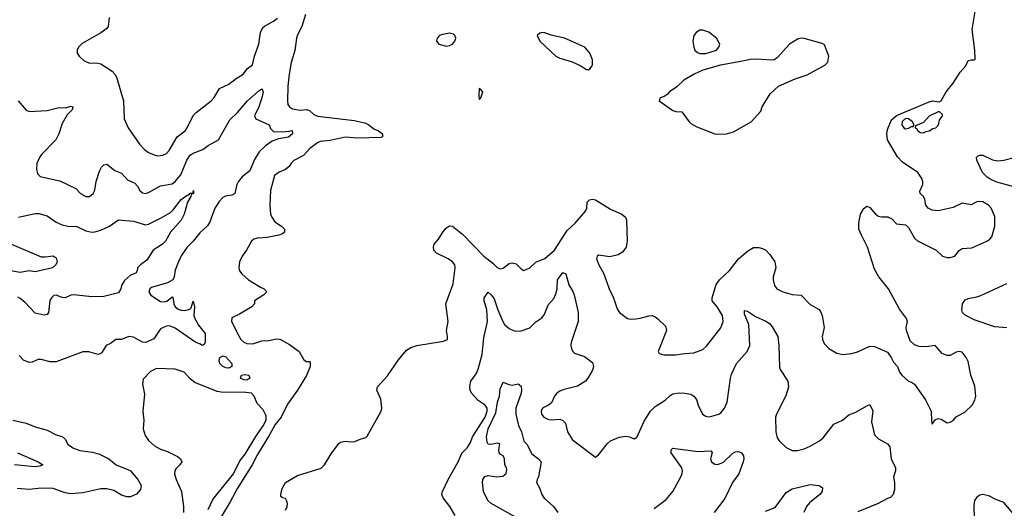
# Model space of a CAD drawing. Header units: inches. Extents: x 1552611 to 1694776, y 811966 to 917215.
# Tile 292 of 549: x 1635866 to 1642473, y 873138 to 876415. Entities that reach past the tile are written whole.
import ezdxf

# ---------------------------------------------------------------- set-up
doc = ezdxf.new("R2010")
doc.units = ezdxf.units.IN
doc.header["$MEASUREMENT"] = 0
doc.layers.add('B6837', color=7, linetype='Continuous')
doc.layers.add('B6847', color=7, linetype='Continuous')

msp = doc.modelspace()

# ---------------------------------------------------------------- linework, layer by layer
at = {"layer": 'B6837', "color": 5}
for points, elevation in [([(1636465.5, 876430), (1636460.3, 876370), (1636450, 876355.6), (1636410, 876326.3), (1636285.1, 876254.9), (1636260.7, 876230), (1636250.8, 876210), (1636250.8, 876190), (1636264, 876170), (1636299, 876139), (1636330, 876124.9), (1636390, 876124), (1636410, 876119.6), (1636486.7, 876070), (1636505.3, 876050), (1636515.6, 876030), (1636562.3, 875870), (1636567, 875750), (1636592.7, 875690), (1636670, 875579.1), (1636703.4, 875543.4), (1636730, 875524.9), (1636767.7, 875507.7), (1636790, 875501.1), (1636825.3, 875505.3), (1636850, 875517.4), (1636870, 875537), (1636922.6, 875630), (1636976.8, 875670), (1636990.8, 875690), (1637030, 875772), (1637050, 875793.1), (1637150, 875870.3), (1637170, 875894), (1637206.1, 875953.9), (1637270, 875981.8), (1637318.8, 876021.2), (1637365.6, 876050), (1637393.5, 876086.5), (1637428, 876112), (1637442, 876170), (1637471.6, 876250), (1637482, 876330), (1637498.3, 876361.7), (1637508.3, 876371.7), (1637570, 876404.2), (1637595.8, 876424.2)], 980), ([(1637784.9, 876450), (1637759.6, 876370), (1637730, 876313.6), (1637723.5, 876290), (1637711.5, 876208.5), (1637687.3, 876127.3), (1637673.4, 876050), (1637665.7, 875970), (1637662, 875870), (1637665.5, 875845.5), (1637675.5, 875830), (1637697.3, 875817.3), (1637748.8, 875808.8), (1637790, 875811.5), (1637810, 875805.4), (1637840, 875780), (1637867.4, 875767.4), (1638110, 875738.5), (1638182.1, 875722.1), (1638208, 875710), (1638242.7, 875682.7), (1638273.7, 875670), (1638300.9, 875650), (1638300.4, 875630), (1638290, 875625.8), (1638130, 875620.9), (1638050, 875627), (1637950, 875604.8), (1637882.1, 875597.9), (1637864.9, 875590), (1637812.7, 875550), (1637770, 875505.1), (1637705.5, 875470), (1637690, 875454.5), (1637675.3, 875430), (1637650.3, 875410), (1637606.6, 875393.4), (1637575.8, 875370), (1637548, 875270), (1637543.6, 875170), (1637549.1, 875110), (1637556.9, 875090), (1637578.8, 875058.8), (1637622.8, 875030), (1637644, 875010), (1637642.8, 874990), (1637630, 874979.3), (1637604.7, 874970), (1637526.1, 874953.9), (1637462, 874950), (1637437.6, 874942.4), (1637422, 874930), (1637388.5, 874870), (1637358.4, 874830), (1637341.3, 874790), (1637335.5, 874750), (1637342, 874730), (1637355.5, 874710), (1637402.4, 874670), (1637481.1, 874621.1), (1637506.8, 874610), (1637524.7, 874590), (1637504.7, 874570), (1637442, 874530), (1637440.7, 874510), (1637423, 874490), (1637341.2, 874438.8), (1637290, 874414.3), (1637287.2, 874390), (1637338.3, 874290), (1637350.4, 874270), (1637370, 874252), (1637390, 874244.2), (1637430, 874241.3), (1637490, 874261.3), (1637537, 874263), (1637590, 874273.6), (1637612.6, 874272.6), (1637677.2, 874237.2), (1637741, 874190), (1637773.7, 874133.7), (1637790, 874122.8), (1637810, 874122.8), (1637816.1, 874116.1), (1637814.9, 874090), (1637790, 874028), (1637730.8, 873930), (1637662.8, 873837.2), (1637620.4, 873750), (1637579.2, 873700.8), (1637541.6, 873630), (1637461.4, 873498.6), (1637427, 873430), (1637327.8, 873272.2), (1637279.1, 873180.9), (1637150, 872968.9)], 980), ([(1635855.8, 875870), (1635910, 875808.5), (1635930, 875799.5), (1636050, 875806.3), (1636130, 875826.7), (1636176.5, 875823.5), (1636210, 875836), (1636222, 875830), (1636217.3, 875810), (1636183.4, 875776.6), (1636150, 875719.3), (1636129.4, 875650), (1636108, 875610), (1636012.8, 875510), (1635999.6, 875490), (1635980.3, 875450), (1635978.7, 875410), (1635984.4, 875384.4), (1636002.8, 875362.7), (1636135, 875335), (1636241.8, 875281.8), (1636273, 875250), (1636310, 875228.8), (1636333.2, 875230), (1636359.6, 875250), (1636370, 875271.3), (1636378.3, 875330), (1636400.5, 875399.5), (1636414.5, 875425.5), (1636430, 875441.6), (1636450, 875446), (1636504.2, 875404.2), (1636550, 875386), (1636590, 875341.1), (1636638, 875318), (1636657.4, 875297.4), (1636671.3, 875270), (1636690, 875253), (1636710, 875250.2), (1636730, 875255.9), (1636810, 875300.2), (1636890, 875314.9), (1636910, 875330.3), (1636946.1, 875373.9), (1636987.4, 875472.6), (1637010, 875505.2), (1637030, 875519), (1637095.5, 875544.5), (1637130, 875570.2), (1637199.2, 875610), (1637276.1, 875743.9), (1637328.1, 875791.9), (1637394.5, 875870), (1637470, 875937.3), (1637490, 875951.6), (1637493.4, 875950), (1637500.3, 875930), (1637491.5, 875891.5), (1637470, 875829.6), (1637440.9, 875770), (1637450, 875750.6), (1637540.7, 875710), (1637550, 875684.7), (1637570, 875665.5), (1637630, 875662.4), (1637673.3, 875666.7), (1637690, 875672.7), (1637694.8, 875670), (1637695.5, 875650), (1637670, 875627.6), (1637603.7, 875616.3), (1637560.3, 875599.7), (1637515.5, 875570), (1637472, 875528), (1637442.2, 875477.8), (1637410, 875401.3), (1637359.5, 875360.5), (1637332.3, 875327.7), (1637323.8, 875310), (1637310.3, 875249.7), (1637290, 875238.9), (1637247.9, 875232.1), (1637230, 875222.8), (1637203.6, 875196.4), (1637175.7, 875150), (1637141.5, 875058.5), (1637127.1, 875032.9), (1637074, 874986), (1637029.4, 874930.6), (1636988.9, 874890), (1636950, 874831.6), (1636930, 874787.3), (1636910, 874735.1), (1636902.3, 874690), (1636892.8, 874670), (1636858.7, 874650), (1636750, 874618.3), (1636739.1, 874610), (1636732, 874590), (1636746.7, 874566.7), (1636810, 874524), (1636838.4, 874521.6), (1636853, 874527), (1636890, 874555.2), (1636894.1, 874554.1), (1636901.2, 874510), (1636910.1, 874490.1), (1636930, 874474.1), (1636950, 874466.7), (1636974.9, 874465.1), (1637007.1, 874472.9), (1637016.6, 874483.4), (1637030, 874526.8), (1637038.4, 874490), (1637034, 874430), (1637040.7, 874410), (1637065.5, 874365.5), (1637111.3, 874310), (1637111.1, 874251.1), (1637103.6, 874236.4), (1637090, 874229.3), (1637079.3, 874239.3), (1637048.7, 874250), (1636910, 874347), (1636870, 874361.6), (1636850, 874358.4), (1636810, 874341.6), (1636764.9, 874275.1), (1636710.1, 874249.9), (1636690, 874251.2), (1636630, 874286.7), (1636599.1, 874290), (1636550, 874270.7), (1636510, 874269.7), (1636476.3, 874243.7), (1636445.5, 874230), (1636416.7, 874183.3), (1636410, 874176), (1636392, 874170), (1636330, 874186.3), (1636290, 874187.8), (1636110, 874120.9), (1636070, 874119.7), (1636010, 874136.3), (1635990, 874135.1), (1635950, 874116.9), (1635930, 874116.3), (1635892.3, 874132.3), (1635862.8, 874162.8)], 960), ([(1635857.2, 875090), (1635970, 875116), (1635994.6, 875114.6), (1636050, 875099.6), (1636110, 875058), (1636150, 875038.9), (1636190, 875030.3), (1636250, 875028.5), (1636310, 874998), (1636350, 874990.2), (1636370, 874991.5), (1636410, 875003.1), (1636468.9, 875031.1), (1636530, 875072.2), (1636630, 875064.7), (1636710, 875038.3), (1636730, 875043.1), (1636815, 875085), (1636877.3, 875122.7), (1636898.9, 875141.1), (1636950, 875208.1), (1636990, 875237.6), (1636999.8, 875240.2), (1637010, 875252.2), (1637027.5, 875252.5), (1637032, 875270), (1637031.7, 875250), (1637017.3, 875242.7), (1637014.9, 875230), (1636991.4, 875190), (1636970.2, 875110), (1636948.4, 875070), (1636877.6, 874990), (1636844.4, 874930), (1636823.7, 874910), (1636761.1, 874870), (1636718.5, 874801.5), (1636675.5, 874770), (1636656.3, 874750), (1636653.4, 874730), (1636645.5, 874714.5), (1636610, 874700.9), (1636570, 874666.2), (1636548.9, 874631.1), (1636545.4, 874610), (1636530, 874583.1), (1636430, 874558.5), (1636350, 874555.6), (1636230, 874569.8), (1636210, 874568.4), (1636170, 874549.7), (1636150, 874551.3), (1636110, 874568), (1636096, 874564), (1636078.4, 874550), (1636069.1, 874530.9), (1636058.7, 874450), (1636050, 874437), (1636030, 874432.8), (1635970, 874446.6), (1635900.9, 874520.9), (1635870, 874545.8), (1635853.2, 874553.2)], 940), ([(1637650, 873124.4), (1637660.5, 873150), (1637662, 873170), (1637656.2, 873190), (1637650, 873204), (1637628.7, 873208.7), (1637618, 873218), (1637617.2, 873230), (1637627.7, 873270), (1637649.9, 873310.1), (1637730, 873357.1), (1637890, 873408), (1637911.2, 873428.8), (1637956.2, 873503.8), (1638007.5, 873572.5), (1638018.8, 873581.2), (1638050, 873588.8), (1638090, 873583), (1638114.8, 873585.2), (1638150, 873602.2), (1638187.9, 873612.1), (1638198.4, 873621.6), (1638291.6, 873790), (1638297.1, 873810), (1638289.5, 873870), (1638263.2, 873930), (1638267.4, 873952.6), (1638334.8, 874025.2), (1638407.1, 874132.9), (1638462.4, 874197.6), (1638490, 874215.5), (1638530, 874229.3), (1638710, 874258.9), (1638736, 874270), (1638737, 874290), (1638729.5, 874330), (1638740.9, 874390), (1638724.5, 874510), (1638775.8, 874644.2), (1638788.3, 874751.7), (1638785.3, 874770), (1638771, 874790), (1638741.1, 874810), (1638662, 874850), (1638644.5, 874870), (1638642.5, 874890), (1638648.2, 874910), (1638676.3, 874943.7), (1638705.2, 874990), (1638730, 875019), (1638750, 875032.5), (1638770, 875029.4), (1638836.4, 874976.4), (1638980.4, 874830), (1639041.4, 874781.4), (1639070, 874752.7), (1639090, 874743.3), (1639110, 874747.7), (1639150, 874779), (1639170, 874785.1), (1639197.6, 874777.6), (1639230, 874744.8), (1639250, 874732.6), (1639289.8, 874750), (1639330.4, 874789.6), (1639390, 874814), (1639454.4, 874870), (1639539.9, 875000.1), (1639592.5, 875050), (1639662, 875130), (1639671.7, 875150), (1639674.7, 875190), (1639690, 875206.7), (1639710, 875211.6), (1639730, 875207.4), (1639830, 875143.2), (1639907.7, 875110), (1639930.2, 875090.2), (1639937.6, 875070), (1639942.6, 874930), (1639934.9, 874890), (1639910, 874856.4), (1639881.9, 874838.1), (1639825.5, 874825.5), (1639750, 874835.6), (1639742, 874830), (1639737.1, 874810), (1639751.8, 874770), (1639785.3, 874710), (1639820.9, 874610), (1639850.3, 874550), (1639876, 874476), (1639890.8, 874450), (1639944.7, 874410), (1639966, 874406), (1640000, 874409.4)], 980), ([(1635810, 874909.2), (1636010, 874825.5), (1636036.3, 874823.7), (1636090, 874831.5), (1636110, 874818.8), (1636117.8, 874790), (1636108.5, 874770), (1636084.9, 874750), (1635970, 874724), (1635930, 874731.6), (1635870, 874719.1), (1635793.1, 874733.1)], 920), ([(1638788, 873090), (1638753.2, 873150), (1638708.4, 873208.4), (1638699.7, 873230), (1638702.6, 873250), (1638741.6, 873330), (1638809.1, 873450), (1638833.3, 873506.6), (1638870, 873546), (1638890, 873578.6), (1638903.5, 873616.5), (1638990, 873748.5), (1639002.5, 873790), (1639002.5, 873810), (1638990.5, 873830), (1638941.8, 873861.8), (1638896.8, 873910), (1638888.7, 873930), (1638885.8, 873954.2), (1638893.6, 873990), (1638930, 874040.4), (1638943.1, 874070), (1638970, 874170.4), (1638979.6, 874280.4), (1639004.1, 874390), (1639000.5, 874470), (1638982.2, 874530), (1638983.5, 874550), (1639010, 874587.3), (1639030, 874570.6), (1639050, 874542.4), (1639074.2, 874470), (1639107.2, 874390), (1639119.6, 874370), (1639150, 874344.7), (1639190, 874326.7), (1639230, 874328.9), (1639290, 874348.4), (1639330, 874388.2), (1639370, 874416.3), (1639385.6, 874434.4), (1639415, 874504.9), (1639450, 874546), (1639463.4, 874576.6), (1639471.7, 874610), (1639476, 874670), (1639510, 874718.8), (1639530, 874710.8), (1639550, 874636), (1639575.6, 874595.6), (1639586, 874570), (1639613.8, 874450), (1639614.3, 874390), (1639567.4, 874250), (1639564.2, 874230), (1639568.9, 874208.9), (1639578, 874190), (1639590, 874179.3), (1639655.8, 874155.8), (1639710, 874116), (1639717.1, 874090), (1639710, 874065.2), (1639679.1, 874010), (1639662, 873990), (1639610, 873957.4), (1639510, 873933.3), (1639490, 873924.5), (1639470, 873909.4), (1639454.9, 873890), (1639434.4, 873845.6), (1639415.5, 873830), (1639374.4, 873810), (1639364.7, 873790), (1639366.7, 873770), (1639383.8, 873750), (1639410, 873735.3), (1639430, 873732), (1639490, 873735.5), (1639510, 873727.7), (1639528.6, 873708.6), (1639543.1, 873650), (1639576.2, 873596.2), (1639730, 873481), (1639750, 873496.3), (1639810, 873571.8), (1639830, 873590.3), (1639850, 873600.3), (1639890, 873614.3), (1639930, 873620.9), (1639957.2, 873617.2), (1639990, 873604), (1640000, 873609.7)], 960), ([(1637129.9, 873130), (1637162.1, 873197.9), (1637301.4, 873370), (1637344.2, 873455.8), (1637378.4, 873501.6), (1637450, 873619.4), (1637499.9, 873690), (1637519.8, 873730), (1637518.8, 873758.8), (1637499.3, 873799.3), (1637460.5, 873840.5), (1637439.6, 873890), (1637422, 873910), (1637384.5, 873915.5), (1637217.2, 873917.2), (1637190, 873922.3), (1637042, 873982), (1637010, 874005.4), (1636969.6, 874050), (1636909.5, 874070.5), (1636783.6, 874076.4), (1636744.7, 874055.3), (1636695.3, 874004.8), (1636690.2, 873970), (1636702.4, 873902.4), (1636692.3, 873790), (1636697.8, 873730), (1636695.4, 873670), (1636706.9, 873626.9), (1636730, 873591.8), (1636770, 873557.4), (1636810, 873534.3), (1636858, 873518), (1636924.7, 873484.7), (1636946, 873470), (1636954, 873450), (1636941.3, 873430), (1636915.8, 873404.2), (1636907.9, 873390), (1636905.8, 873370), (1636915.3, 873330), (1636951.4, 873251.4), (1636964.8, 873150), (1636965.4, 873110)], 980), ([(1639196.9, 873076.9), (1639029.2, 873170), (1639006.7, 873190), (1638979.2, 873250), (1638971.3, 873310), (1638974, 873330), (1638987.9, 873352.1), (1639010, 873357.1), (1639068.9, 873348.9), (1639107.7, 873352.3), (1639131.5, 873371.5), (1639135.1, 873395.1), (1639132.7, 873410), (1639120.9, 873430), (1639119.6, 873470), (1639109.7, 873489.7), (1639090, 873500.5), (1639084.2, 873510), (1639080.4, 873530), (1639088, 873570), (1639070, 873574), (1639030, 873565.2), (1639010, 873569), (1639002.5, 873582.5), (1638997.4, 873617.4), (1639008.8, 873670), (1639062, 873778), (1639073.3, 873850), (1639085.8, 873890), (1639090, 873938.8), (1639110, 873983.8), (1639147.9, 873967.9), (1639170, 873964.2), (1639211.6, 873971.6), (1639230, 873956.3), (1639233.5, 873930), (1639230.9, 873910), (1639195.5, 873810), (1639194.3, 873770), (1639212.3, 873692.3), (1639233.8, 873650), (1639250, 873587.3), (1639270, 873567.3), (1639302.3, 873502.3), (1639347, 873470), (1639365.7, 873450), (1639348.4, 873350), (1639338, 873330), (1639334, 873310), (1639355.1, 873275.1), (1639370.3, 873230), (1639385.6, 873205.6), (1639448.2, 873150), (1639477.6, 873110)], 940), ([(1635820.5, 873730), (1635910, 873709.1), (1635970, 873684.9), (1636050, 873662), (1636110, 873630.3), (1636150, 873619.5), (1636170, 873602.4), (1636190, 873569), (1636222.6, 873542.6), (1636270, 873525.3), (1636354.8, 873514.8), (1636400.4, 873500.4), (1636464.9, 873470), (1636514, 873430), (1636596.9, 873396.9), (1636610, 873388.8), (1636659.5, 873330), (1636680.3, 873290), (1636676.9, 873263.1), (1636650, 873231.8), (1636610, 873215.8), (1636585.1, 873214.9), (1636550, 873227), (1636497, 873257), (1636450, 873269.2), (1636410, 873267.3), (1636290, 873242), (1636210, 873234.8), (1636170, 873240.8), (1636090, 873270.6), (1636010, 873273.7), (1635930, 873264.1), (1635850, 873270.8)], 960), ([(1635850.7, 873510.7), (1635990.7, 873450), (1636022, 873430), (1636000, 873420.1), (1635964.5, 873415.5), (1635830, 873429.8)], 940)]:
    msp.add_lwpolyline(points, dxfattribs=dict(at, elevation=elevation))
for points, elevation in [([(1638750, 876323.6), (1638693.4, 876313.4), (1638684, 876310), (1638667.3, 876290), (1638664, 876270), (1638678, 876250), (1638730, 876238), (1638750, 876241.6), (1638770, 876250.7), (1638786.6, 876270), (1638792, 876290), (1638786, 876310), (1638777.1, 876317.1)], 1020), ([(1639370, 876329), (1639355.3, 876324.7), (1639338, 876310), (1639356, 876270), (1639462.8, 876170), (1639490, 876157.1), (1639572.8, 876132.8), (1639627.7, 876107.7), (1639670, 876081), (1639690, 876081), (1639709, 876110), (1639710, 876146), (1639692.7, 876190), (1639659, 876230), (1639522, 876290), (1639431.5, 876311.5), (1639390, 876326)], 1020), ([(1638950, 875952.6), (1638946.4, 875910), (1638950, 875880.7), (1638961.2, 875890), (1638973.2, 875930), (1638959, 875950)], 1020), ([(1637270, 874078.5), (1637250, 874079.1), (1637228.7, 874088.7), (1637209.8, 874110), (1637204.4, 874130), (1637209.7, 874150.3), (1637230, 874160.9), (1637250, 874153.5), (1637289.2, 874110), (1637290, 874089.8)], 960), ([(1637390, 873998), (1637370, 873999.4), (1637347.7, 874010), (1637354, 874030), (1637375, 874035), (1637403.8, 874030), (1637410, 874009.6)], 960)]:
    msp.add_lwpolyline(points, close=True, dxfattribs=dict(at, elevation=elevation))
at = {"layer": 'B6847', "color": 5}
for points, elevation in [([(1640000, 874409.4), (1640030, 874412.4), (1640088.3, 874428.3), (1640111.3, 874430), (1640130, 874423), (1640148.8, 874408.8), (1640198.7, 874358.7), (1640206, 874330), (1640151, 874190), (1640156.9, 874176.9), (1640188.1, 874168.1), (1640266.4, 874166.4), (1640330, 874176.9), (1640390, 874180.7), (1640450, 874202.6), (1640475.8, 874224.2), (1640570, 874348.2), (1640587.2, 874390), (1640582.2, 874430), (1640546.2, 874490), (1640513.1, 874530), (1640512.7, 874550), (1640540.3, 874639.7), (1640562.6, 874670), (1640630, 874731.8), (1640688.7, 874811.3), (1640750, 874863.4), (1640790, 874887.4), (1640826.6, 874886.6), (1640850, 874879.7), (1640872.2, 874870), (1640900.2, 874840.2), (1640933.4, 874790), (1640940.5, 874750), (1640922, 874690), (1640922, 874670), (1640932.1, 874632.1), (1640947.7, 874610), (1640986, 874590), (1641050, 874571.7), (1641110, 874567.2), (1641170, 874504.9), (1641230, 874470.6), (1641238.9, 874458.9), (1641251.4, 874431.4), (1641264.6, 874350), (1641252, 874290), (1641252.4, 874270), (1641263.6, 874243.6), (1641296.3, 874210), (1641350, 874179.3), (1641390, 874168.4), (1641450, 874177.1), (1641488, 874188), (1641570, 874225.5), (1641602, 874222), (1641690, 874186), (1641714.8, 874150), (1641730, 874118), (1641756, 874090), (1641771, 874050), (1641786, 874030), (1641830, 873991), (1641850, 873984.7), (1641871.3, 873970), (1641944.5, 873864.5), (1641982, 873790), (1641984.5, 873724.5), (1641990, 873702), (1642008.7, 873731.3), (1642030, 873741), (1642050, 873736), (1642090, 873711.3), (1642110, 873716), (1642130, 873726), (1642150, 873751), (1642210, 873784.9), (1642257, 873830), (1642276.1, 873863.9), (1642282, 873890), (1642275.9, 873955.9), (1642249.7, 874029.7), (1642230, 874122), (1642217, 874150), (1642190, 874186), (1642169.3, 874189.3), (1642150, 874184.5), (1642110, 874163.6), (1642090, 874161.6), (1642056.3, 874176.3), (1642010, 874229), (1641950, 874220.5), (1641902, 874222), (1641870, 874234.7), (1641841.7, 874261.7), (1641817, 874330), (1641815.1, 874350), (1641822.7, 874390), (1641817.2, 874410), (1641770, 874473.2), (1641695.4, 874610), (1641630.8, 874690), (1641602.6, 874742.6), (1641556.1, 874890), (1641514, 874970), (1641498, 875010), (1641498, 875050), (1641507.2, 875110), (1641530, 875147.7), (1641550, 875164), (1641570, 875156.3), (1641610, 875110.5), (1641630, 875097.1), (1641650, 875092.2), (1641692.3, 875092.3), (1641718.4, 875078.4), (1641750, 875046.8), (1641810, 875039.1), (1641830, 875020.7), (1641870.4, 874950), (1641891.3, 874931.3), (1642016, 874870), (1642058, 874830), (1642090, 874819.1), (1642110, 874819.1), (1642141.2, 874830), (1642170, 874867.7), (1642190, 874880.4), (1642255.9, 874884.1), (1642356, 874930), (1642376.4, 874943.6), (1642390, 874959.1), (1642409.8, 875030), (1642410, 875094), (1642385.6, 875150), (1642367.3, 875170), (1642330, 875192.4), (1642310, 875196.4), (1642290, 875192.6), (1642250, 875173.3), (1642190, 875184.2), (1642130, 875155.6), (1642030, 875132), (1641990, 875137), (1641962.7, 875150), (1641947, 875170), (1641940.7, 875210), (1641931.8, 875230), (1641909.4, 875250), (1641905.4, 875265.4), (1641927, 875310), (1641927.3, 875330), (1641919.5, 875350), (1641892, 875390), (1641790, 875459.7), (1641756.2, 875496.2), (1641689.7, 875609.7), (1641684.2, 875650), (1641690, 875678), (1641717.2, 875742.8), (1641750, 875772.7), (1641970, 875864.4), (1641990.4, 875870.4), (1642035.3, 875864.7), (1642049.3, 875870.7), (1642082.4, 875930), (1642131, 875989), (1642176.6, 876063.4), (1642214.3, 876105.7), (1642230, 876141), (1642250, 876146.8), (1642270, 876144.7), (1642278, 876150), (1642275.4, 876210), (1642258.1, 876350), (1642277.5, 876470)], 980), ([(1642570, 875285.6), (1642424.2, 875324.2), (1642382.8, 875342.8), (1642359, 875359), (1642327.7, 875390), (1642287.9, 875472.1), (1642287.6, 875490), (1642298.9, 875501.1), (1642310, 875506.2), (1642330, 875506.7), (1642393.9, 875473.9), (1642430, 875468), (1642470, 875473), (1642547.4, 875492.6)], 960), ([(1642490, 874347.6), (1642410, 874354.6), (1642270, 874402.8), (1642210, 874434.2), (1642192.7, 874450), (1642188.1, 874470), (1642191.9, 874510), (1642210, 874535.8), (1642230, 874545.8), (1642290, 874555.2), (1642315.9, 874564.1), (1642490, 874646)], 960), ([(1640000, 873609.7), (1640006.6, 873613.4), (1640057.5, 873722.5), (1640098.3, 873790), (1640130, 873819.5), (1640196.8, 873863.2), (1640230, 873894), (1640250, 873906), (1640292.2, 873912.2), (1640330.4, 873910.4), (1640370, 873903), (1640390, 873890.6), (1640406.7, 873866.7), (1640419.3, 873830), (1640448.8, 873770), (1640470, 873756.1), (1640490, 873752.4), (1640510, 873755.8), (1640558, 873770), (1640570, 873778.4), (1640595.8, 873810), (1640613.6, 873850), (1640635.9, 874010), (1640643.6, 874036.4), (1640676.8, 874110), (1640748.7, 874190), (1640765.4, 874230), (1640759.4, 874370), (1640730, 874439), (1640730, 874464.7), (1640750, 874460.4), (1640803.5, 874423.5), (1640873, 874393), (1640897.4, 874377.4), (1640916, 874356), (1640953, 874290), (1640960.3, 874230), (1640964.8, 874084.8), (1640968.9, 874068.9), (1641020.4, 873990), (1641026, 873950), (1641007.3, 873892.7), (1640944.9, 873770), (1640938.7, 873750), (1640940.3, 873650), (1640949.1, 873610), (1640962.3, 873590), (1641010, 873546), (1641050, 873526.4), (1641085.8, 873525.9), (1641130, 873536.5), (1641170, 873555.2), (1641233.3, 873590), (1641258, 873610), (1641330, 873702.3), (1641387.6, 873730), (1641430, 873764.6), (1641478, 873782), (1641550, 873825.5), (1641570, 873833), (1641573.4, 873830), (1641590, 873792), (1641582, 873718), (1641601.8, 873630), (1641630, 873604.1), (1641690.4, 873570), (1641705.5, 873550), (1641714.4, 873470), (1641744.2, 873410), (1641743.1, 873390), (1641730.3, 873350), (1641737.4, 873310), (1641737.2, 873262.8), (1641728.5, 873231.5), (1641710.7, 873210), (1641690, 873204.2), (1641627.3, 873170), (1641490, 873114)], 960), ([(1640122.7, 873137.3), (1640203.3, 873196.7), (1640249.5, 873250), (1640302, 873350), (1640311, 873371), (1640313.1, 873390), (1640308.8, 873408.8), (1640238.4, 873510), (1640237.2, 873530), (1640250, 873540.7), (1640418.9, 873518.9), (1640502.8, 873522.8), (1640513.2, 873513.2), (1640502.4, 873470), (1640508.7, 873448.7), (1640530, 873433.4), (1640550, 873430.6), (1640590, 873446.4), (1640652.3, 873507.7), (1640670, 873517.6), (1640690, 873518.9), (1640710, 873510.4), (1640722.4, 873490), (1640724.3, 873470), (1640720.1, 873450), (1640691.4, 873368.6), (1640650, 873311.5), (1640596.9, 873203.1), (1640525.8, 873110)], 940), ([(1640870, 873118.2), (1640936.2, 873143.8), (1641010, 873243.6), (1641050, 873267.9), (1641170, 873297.3), (1641230, 873290.8), (1641254, 873274), (1641250.4, 873250), (1641234.9, 873230), (1641166.5, 873173.5), (1641147, 873150), (1641127.2, 873110)], 940), ([(1642543.5, 873090), (1642470, 873177), (1642417.2, 873197.3), (1642370, 873222.4), (1642330, 873229.5), (1642310, 873226.6), (1642290, 873213.2), (1642273.4, 873190), (1642267.7, 873152.3), (1642270.4, 873070), (1642292.4, 872990), (1642297.4, 872930), (1642347.2, 872790), (1642370, 872756.4), (1642410, 872730.3), (1642470, 872719.6), (1642510, 872722.3)], 980)]:
    msp.add_lwpolyline(points, dxfattribs=dict(at, elevation=elevation))
for points, elevation in [([(1641111.3, 876291.3), (1641090, 876285.6), (1641032.7, 876250), (1640950, 876159.3), (1640930, 876146.6), (1640910, 876143.7), (1640810.8, 876150.8), (1640770, 876148.9), (1640706.3, 876133.7), (1640569.1, 876110.9), (1640450, 876076.4), (1640392.6, 876050), (1640323.7, 876010), (1640276, 875964), (1640226, 875930), (1640210, 875914), (1640190, 875899), (1640164.7, 875890), (1640158, 875870), (1640250, 875806.4), (1640270, 875799.3), (1640310, 875796.4), (1640358.4, 875730), (1640370, 875718.4), (1640410, 875695.8), (1640530, 875650.4), (1640550, 875646.7), (1640610, 875648.5), (1640656.6, 875663.4), (1640774, 875730), (1640838.6, 875801.4), (1640849, 875830), (1640903.1, 875916.9), (1640959, 875970), (1641070, 876018), (1641150, 876044), (1641270, 876110.7), (1641289.3, 876130), (1641296, 876170), (1641266.6, 876246.6), (1641250, 876256), (1641130, 876289.3)], 1020), ([(1640450, 876344.7), (1640430, 876343.6), (1640404.9, 876330), (1640390.5, 876310), (1640383.8, 876270), (1640390.3, 876230), (1640397.6, 876210), (1640414, 876194), (1640430, 876187.7), (1640470, 876189.2), (1640540.9, 876210), (1640558.4, 876230), (1640565.1, 876250), (1640542.4, 876290), (1640490.7, 876330.7)], 1020), ([(1642038, 875798), (1642030, 875798), (1641970, 875768.7), (1641930, 875726), (1641878, 875702), (1641874, 875690), (1641884.7, 875684.7), (1641892, 875670), (1641910, 875658), (1641930, 875656), (1641950, 875664.9), (1641968, 875670), (1641994.3, 875685.7), (1642014, 875690), (1642032.7, 875710), (1642038, 875742), (1642058, 875770), (1642058, 875778)], 980), ([(1641810, 875752.7), (1641788.4, 875731.6), (1641786.4, 875710), (1641798.8, 875690), (1641810, 875683), (1641830, 875687.3), (1641850, 875698), (1641862, 875698), (1641868, 875710), (1641858, 875730), (1641830, 875749.2)], 980)]:
    msp.add_lwpolyline(points, close=True, dxfattribs=dict(at, elevation=elevation))

doc.saveas('drawing.dxf')
